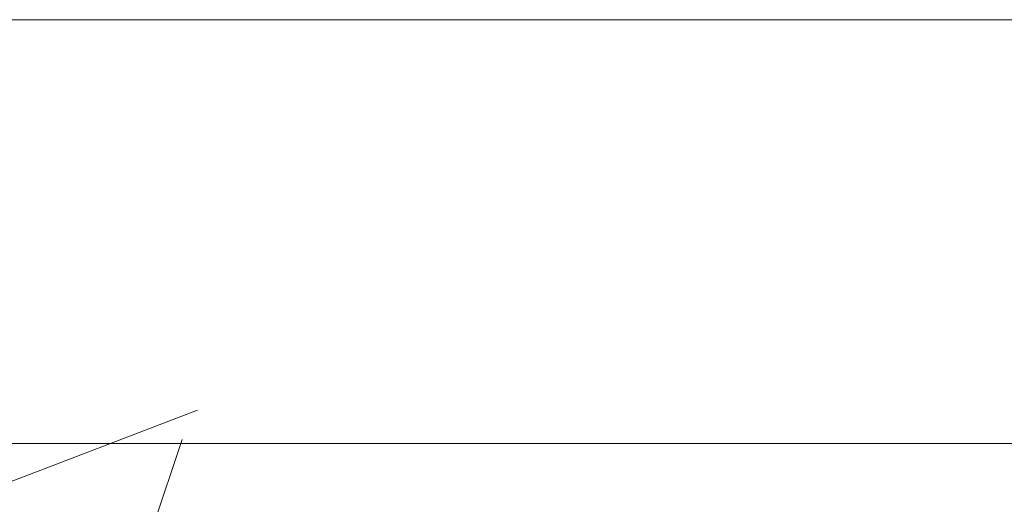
# Model space of a CAD drawing. Header units: feet. Extents: x 8 to 127, y 6 to 90.
# Tile 348 of 538: x 48.4014 to 48.4882, y 50.3573 to 50.4. Entities that reach past the tile are written whole.
import ezdxf

# ---------------------------------------------------------------- set-up
doc = ezdxf.new("R2010")
doc.units = ezdxf.units.FT
doc.header["$MEASUREMENT"] = 0
for name, color, linetype in [('MOBILARIO', 8, 'Continuous'), ('MOBILIÁRIO2', 250, 'Continuous'), ('NO ESPESSURA', 250, 'Continuous')]:
    doc.layers.add(name, color=color, linetype=linetype)

msp = doc.modelspace()

# ---------------------------------------------------------------- linework, layer by layer
at = {"layer": 'MOBILARIO', "lineweight": 5}
msp.add_line((48.339295, 50.36268), (48.567295, 50.36268), dxfattribs=at)
msp.add_line((48.339295, 50.36268), (48.567295, 50.36268), dxfattribs=at)
at = {"layer": 'MOBILIÁRIO2', "lineweight": 5}
msp.add_line((49.040216, 50.400044), (47.540216, 50.400044), dxfattribs=at)
at = {"layer": 'NO ESPESSURA', "linetype": 'Continuous', "lineweight": 5}
for p, q in [((48.39929, 50.358792), (48.417075, 50.365619)), ((48.4106, 50.347669), (48.41575, 50.363018))]:
    msp.add_line(p, q, dxfattribs=at)

doc.saveas('drawing.dxf')
